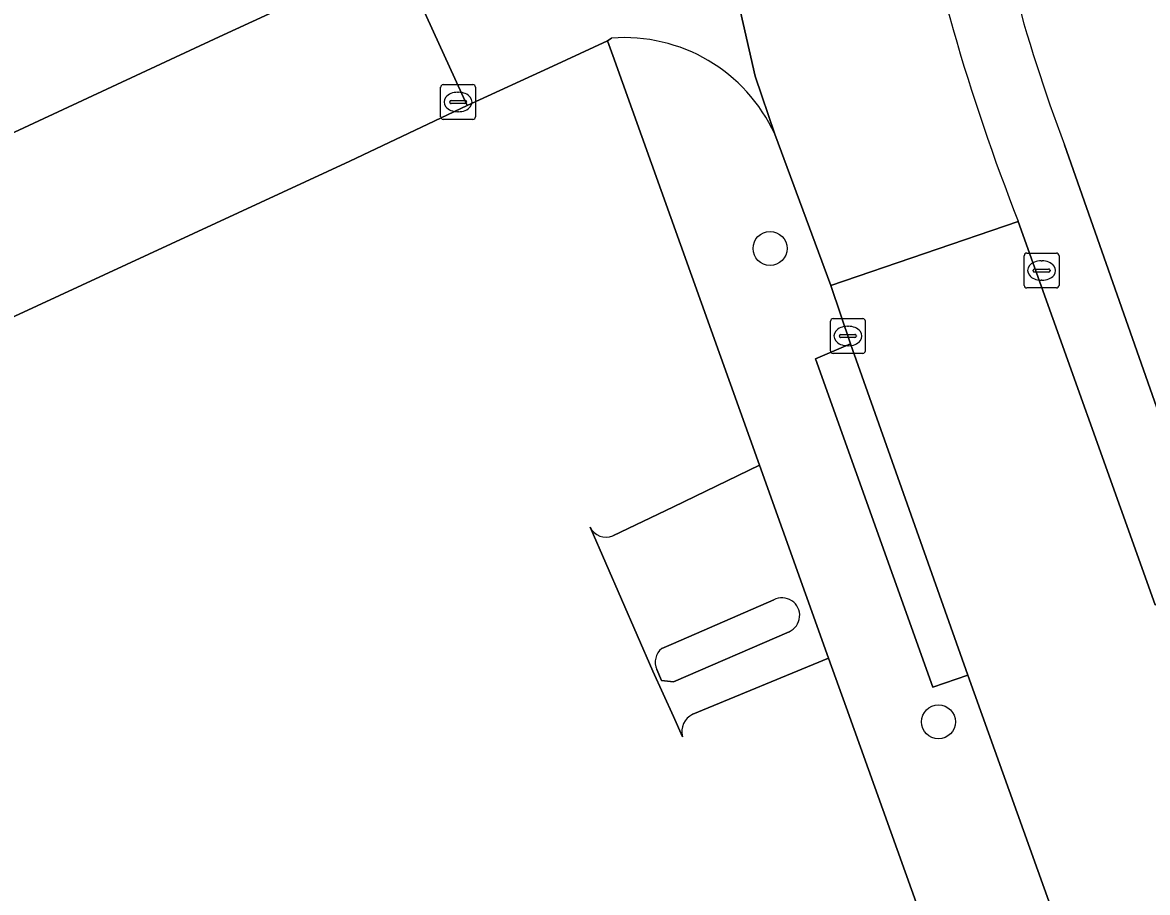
# Model space of a CAD drawing. Extents: x 157445 to 158888, y 383061 to 384688.
# Drawn here: x 157981.3 to 158013.62, y 383420.9 to 383445.91 of the extents above; entities that cross this region are included whole.
import ezdxf

# ---------------------------------------------------------------- set-up
doc = ezdxf.new("R2010")
doc.units = 0
for name, color, linetype in [('IMGEO_Boom', 7, 'Continuous'), ('IMGEO_Erf', 7, 'Continuous'), ('IMGEO_Kolk', 7, 'Continuous'), ('IMGEO_Parkeervlak_open', 7, 'Continuous'), ('IMGEO_Rijbaan_lokaal_gesloten', 7, 'Continuous'), ('IMGEO_Rijbaan_lokaal_open', 7, 'Continuous'), ('IMGEO_Verkeerseiland_open', 7, 'Continuous'), ('IMGEO_Voetpad_open', 7, 'Continuous')]:
    doc.layers.add(name, color=color, linetype=linetype)

msp = doc.modelspace()

# ---------------------------------------------------------------- linework, layer by layer
at = {"layer": 'IMGEO_Boom'}
for centre in [(158002.776, 383439.417), (158007.615, 383425.806)]:
    msp.add_circle(centre, 0.489, dxfattribs=at)
at = {"layer": 'IMGEO_Erf'}
for points in [[(157950.222, 383428.382), (157986.949, 383445.503), (157992.094, 383447.874), (157994.265, 383448.871), (157996.681, 383449.98), (157996.578, 383452.389)], [(157998.264, 383431.154), (158000, 383431.991), (158002.475, 383433.184), (157998.261, 383444.967), (157998.111, 383445.386), (157996.535, 383444.659), (157994.076, 383443.525), (157990.708, 383441.929), (157945.38, 383420.944), (157941.213, 383427.303), (157939.88, 383429.337)], [(158000.263, 383425.38), (158000, 383425.957), (157999.406, 383427.262), (157997.605, 383431.404)], [(158013.62, 383402.046), (158004.962, 383426.227), (158004.459, 383427.633), (158000.558, 383426.024)]]:
    msp.add_lwpolyline(points, dxfattribs=at)
for centre, radius, start, end in [((157998.067, 383431.628), 0.513, 205.8819, 292.5683), ((158000.781, 383425.532), 0.54, 114.378, 196.3994)]:
    msp.add_arc(centre, radius, start, end, dxfattribs=at)
at = {"layer": 'IMGEO_Kolk'}
for p, q in [((157993.313, 383443.202), (157993.313, 383444.054)), ((157993.388, 383444.128), (157994.24, 383444.128)), ((157994.314, 383444.054), (157994.314, 383443.202)), ((157993.801, 383443.908), (157993.826, 383443.908)), ((157993.572, 383443.622), (157993.572, 383443.634)), ((157994.01, 383443.585), (157993.612, 383443.585)), ((157993.615, 383443.671), (157994.013, 383443.671)), ((157994.056, 383443.634), (157994.056, 383443.622)), ((157994.24, 383443.128), (157993.388, 383443.128)), ((157993.824, 383443.348), (157993.799, 383443.348)), ((158010.078, 383438.357), (158010.078, 383439.209)), ((158010.153, 383439.283), (158011.005, 383439.283)), ((158011.079, 383439.209), (158011.079, 383438.357)), ((158010.566, 383439.063), (158010.591, 383439.063)), ((158010.337, 383438.777), (158010.337, 383438.789)), ((158010.775, 383438.74), (158010.377, 383438.74)), ((158010.38, 383438.826), (158010.778, 383438.826)), ((158010.821, 383438.789), (158010.821, 383438.777)), ((158011.005, 383438.283), (158010.153, 383438.283)), ((158010.589, 383438.503), (158010.564, 383438.503)), ((158004.513, 383436.474), (158004.513, 383437.326)), ((158004.588, 383437.4), (158005.44, 383437.4)), ((158005.514, 383437.326), (158005.514, 383436.474)), ((158004.772, 383436.894), (158004.772, 383436.906)), ((158004.815, 383436.943), (158005.213, 383436.943)), ((158005.001, 383437.18), (158005.026, 383437.18)), ((158005.256, 383436.906), (158005.256, 383436.894)), ((158005.21, 383436.857), (158004.812, 383436.857)), ((158005.024, 383436.62), (158004.999, 383436.62)), ((158005.44, 383436.4), (158004.588, 383436.4))]:
    msp.add_line(p, q, dxfattribs=at)
for points in [[(157993.313, 383443.202), (157993.313, 383444.054)], [(157993.388, 383444.128), (157994.24, 383444.128)], [(157994.314, 383444.054), (157994.314, 383443.202)], [(157994.24, 383443.128), (157993.388, 383443.128)], [(158010.078, 383438.357), (158010.078, 383439.209)], [(158010.153, 383439.283), (158011.005, 383439.283)], [(158011.079, 383439.209), (158011.079, 383438.357)], [(158011.005, 383438.283), (158010.153, 383438.283)], [(158004.513, 383436.474), (158004.513, 383437.326)], [(158004.588, 383437.4), (158005.44, 383437.4)], [(158005.514, 383437.326), (158005.514, 383436.474)], [(158005.44, 383436.4), (158004.588, 383436.4)]]:
    msp.add_lwpolyline(points, dxfattribs=at)
for centre, radius, start, end in [((157993.39, 383444.052), 0.0765, 91.552, 178.448), ((157993.39, 383444.052), 0.0765, 91.552, 178.448), ((157994.238, 383444.052), 0.0765, 1.552, 88.448), ((157994.238, 383444.052), 0.0765, 1.552, 88.448), ((157993.612, 383443.631), 0.0403, 85.8775, 175.7526), ((157993.609, 383443.621), 0.0366, 178.938, 274.7102), ((157994.013, 383443.628), 0.043, 264.8664, 352.4533), ((157994.017, 383443.633), 0.0386, 1.7309, 96.639), ((157993.39, 383443.204), 0.0765, 181.552, 268.448), ((157993.39, 383443.204), 0.0765, 181.552, 268.448), ((157994.238, 383443.204), 0.0765, 271.552, 358.448), ((157994.238, 383443.204), 0.0765, 271.552, 358.448), ((158010.155, 383439.207), 0.0765, 91.552, 178.448), ((158010.155, 383439.207), 0.0765, 91.552, 178.448), ((158011.003, 383439.207), 0.0765, 1.552, 88.448), ((158011.003, 383439.207), 0.0765, 1.552, 88.448), ((158010.377, 383438.786), 0.0403, 85.8775, 175.7526), ((158010.374, 383438.776), 0.0366, 178.938, 274.7102), ((158010.778, 383438.783), 0.043, 264.8664, 352.4533), ((158010.782, 383438.788), 0.0386, 1.7309, 96.639), ((158010.155, 383438.359), 0.0765, 181.552, 268.448), ((158010.155, 383438.359), 0.0765, 181.552, 268.448), ((158011.003, 383438.359), 0.0765, 271.552, 358.448), ((158011.003, 383438.359), 0.0765, 271.552, 358.448), ((158004.59, 383437.324), 0.0765, 91.552, 178.448), ((158004.59, 383437.324), 0.0765, 91.552, 178.448), ((158005.438, 383437.324), 0.0765, 1.552, 88.448), ((158005.438, 383437.324), 0.0765, 1.552, 88.448), ((158004.812, 383436.903), 0.0403, 85.8775, 175.7526), ((158004.809, 383436.893), 0.0366, 178.938, 274.7102), ((158005.213, 383436.9), 0.043, 264.8664, 352.4533), ((158005.217, 383436.905), 0.0386, 1.7309, 96.639), ((158004.59, 383436.476), 0.0765, 181.552, 268.448), ((158004.59, 383436.476), 0.0765, 181.552, 268.448), ((158005.438, 383436.476), 0.0765, 271.552, 358.448), ((158005.438, 383436.476), 0.0765, 271.552, 358.448)]:
    msp.add_arc(centre, radius, start, end, dxfattribs=at)
for centre, major_axis, ratio, start_param, end_param in [((157993.8, 383443.628), (-0.387, 0.002), 0.722429, 4.712389, 7.853982), ((157993.825, 383443.628), (-0.39, 0.002), 0.717154, 1.570796, 4.712389), ((158010.565, 383438.783), (-0.387, 0.002), 0.722429, 4.712389, 7.853982), ((158010.59, 383438.783), (-0.39, 0.002), 0.717154, 1.570796, 4.712389), ((158005, 383436.9), (-0.387, 0.002), 0.722429, 4.712389, 7.853982), ((158005.025, 383436.9), (-0.39, 0.002), 0.717154, 1.570796, 4.712389)]:
    msp.add_ellipse(centre, major_axis=major_axis, ratio=ratio, start_param=start_param, end_param=end_param, dxfattribs=at)
at = {"layer": 'IMGEO_Parkeervlak_open'}
msp.add_lwpolyline([(158009.908, 383440.197), (158013.837, 383429.168), (158015.654, 383429.815), (158011.237, 383442.394)], dxfattribs=at)
for centre, radius, start, end in [((158054.133, 383458.692), 45.887, 188.5735, 200.8039), ((158067.511, 383462.816), 61.885, 190.65839, 201.43819)]:
    msp.add_arc(centre, radius, start, end, dxfattribs=at)
at = {"layer": 'IMGEO_Rijbaan_lokaal_gesloten'}
for points in [[(157999.792, 383455.615), (158002.349, 383444.372), (158002.912, 383442.704), (158004.525, 383438.354), (158009.908, 383440.197)], [(158009.908, 383440.197), (158004.525, 383438.354)], [(158013.837, 383429.168), (158009.908, 383440.197)], [(158004.525, 383438.354), (158005.086, 383436.671)], [(158005.086, 383436.671), (158008.462, 383427.146)], [(158008.462, 383427.146), (158017.053, 383403.162)]]:
    msp.add_lwpolyline(points, dxfattribs=at)
msp.add_arc((158067.511, 383462.816), 61.885, 190.65839, 201.43819, dxfattribs=at)
at = {"layer": 'IMGEO_Rijbaan_lokaal_open'}
for points in [[(158002.912, 383442.704), (158002.349, 383444.372), (157999.792, 383455.615)], [(157996.681, 383449.98), (157994.265, 383448.871), (157992.094, 383447.874), (157994.076, 383443.525), (157996.535, 383444.659), (157998.111, 383445.386), (157998.224, 383445.465)], [(157990.708, 383441.929), (157994.076, 383443.525), (157992.094, 383447.874), (157986.949, 383445.503), (157950.222, 383428.382)], [(157945.396, 383429.862), (157941.213, 383427.303), (157945.38, 383420.944), (157990.708, 383441.929)]]:
    msp.add_lwpolyline(points, dxfattribs=at)
msp.add_arc((157998.588, 383440.723), 4.756, 24.6133, 94.3948, dxfattribs=at)
at = {"layer": 'IMGEO_Verkeerseiland_open'}
for points in [[(158002.881, 383429.314), (158000, 383428.062), (157999.666, 383427.917)], [(157999.524, 383427.312), (157999.66, 383426.994), (158000, 383426.962), (158003.326, 383428.398)]]:
    msp.add_lwpolyline(points, dxfattribs=at)
for centre, radius, start, end in [((158003.12, 383428.864), 0.509, 293.9079, 117.9138), ((157999.983, 383427.523), 0.505, 128.8383, 204.7441)]:
    msp.add_arc(centre, radius, start, end, dxfattribs=at)
at = {"layer": 'IMGEO_Voetpad_open'}
for points in [[(157998.224, 383445.465), (157998.111, 383445.386), (157998.261, 383444.967), (158002.475, 383433.184), (158004.459, 383427.633), (158004.962, 383426.227), (158013.62, 383402.046)], [(158017.053, 383403.162), (158008.462, 383427.146), (158007.453, 383426.807), (158004.08, 383436.242), (158005.086, 383436.671), (158004.525, 383438.354), (158002.912, 383442.704)], [(158011.237, 383442.394), (158015.654, 383429.815), (158016.741, 383430.198), (158018.771, 383424.392), (158017.713, 383424.083), (158022.449, 383410.792), (158023.408, 383408.118)], [(158000.558, 383426.024), (158004.459, 383427.633), (158002.475, 383433.184), (158000, 383431.991), (157998.264, 383431.154)], [(157997.605, 383431.404), (157999.406, 383427.262), (158000, 383425.957), (158000.263, 383425.38)], [(157999.666, 383427.917), (158000, 383428.062), (158002.881, 383429.314)], [(158003.326, 383428.398), (158000, 383426.962), (157999.66, 383426.994), (157999.524, 383427.312)]]:
    msp.add_lwpolyline(points, dxfattribs=at)
msp.add_lwpolyline([(158005.086, 383436.671), (158004.08, 383436.242), (158007.453, 383426.807), (158008.462, 383427.146)], close=True, dxfattribs=at)
for centre, radius, start, end in [((158054.133, 383458.692), 45.887, 188.5735, 200.8039), ((157998.588, 383440.723), 4.756, 24.6133, 94.3948), ((157998.067, 383431.628), 0.513, 205.8819, 292.5683), ((158003.12, 383428.864), 0.509, 293.9079, 117.9138), ((157999.983, 383427.523), 0.505, 128.8383, 204.7441), ((158000.781, 383425.532), 0.54, 114.378, 196.3994)]:
    msp.add_arc(centre, radius, start, end, dxfattribs=at)

doc.saveas('drawing.dxf')
